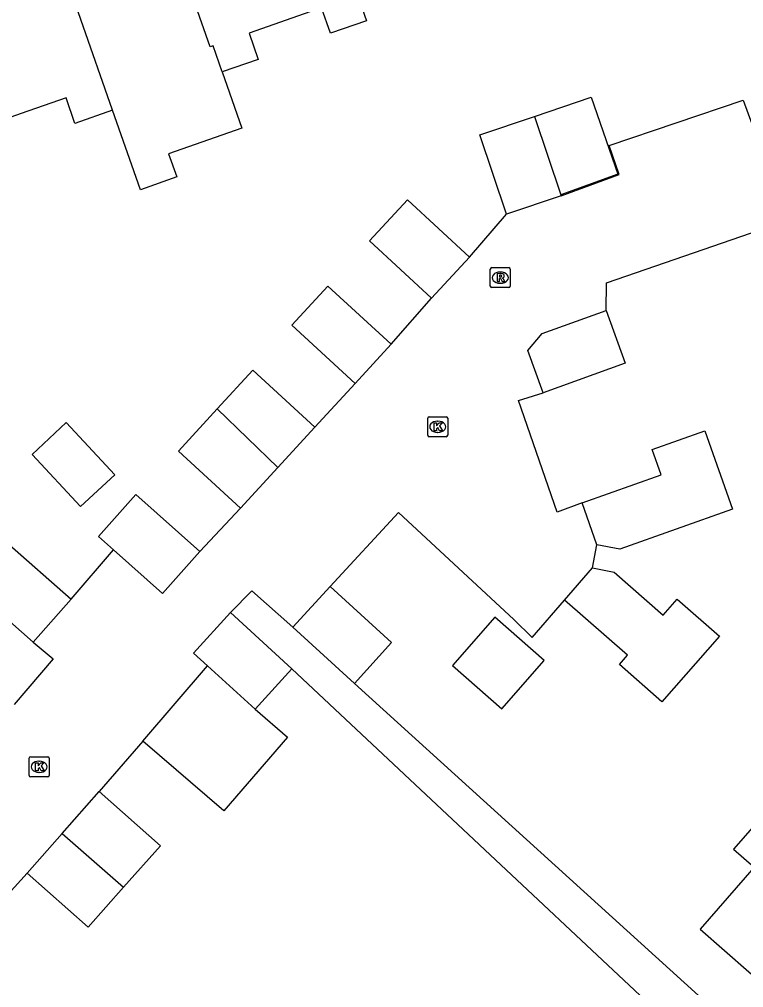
# Model space of a CAD drawing. Extents: x 158474 to 159560, y 388525 to 389605.
# Drawn here: x 158838.92 to 158875.13, y 388986.6 to 389035.01 of the extents above; entities that cross this region are included whole.
import ezdxf

# ---------------------------------------------------------------- set-up
doc = ezdxf.new("R2010")
doc.units = 0
for name, color, linetype in [('IMGEO_Kolk', 7, 'Continuous'), ('IMGEO_Pand', 7, 'Continuous'), ('IMGEO_Rijbaan_lokaal_open', 7, 'Continuous'), ('IMGEO_Rioolput', 7, 'Continuous'), ('IMGEO_Voetpad_open', 7, 'Continuous')]:
    doc.layers.add(name, color=color, linetype=linetype)

msp = doc.modelspace()

# ---------------------------------------------------------------- linework, layer by layer
at = {"layer": 'IMGEO_Kolk'}
for p, q in [((158859.332, 389014.215), (158859.332, 389015.067)), ((158859.407, 389015.141), (158860.259, 389015.141)), ((158860.333, 389015.067), (158860.333, 389014.215)), ((158859.82, 389014.921), (158859.845, 389014.921)), ((158860.259, 389014.141), (158859.407, 389014.141)), ((158859.843, 389014.361), (158859.818, 389014.361)), ((158839.482, 388998.138), (158840.334, 388998.138)), ((158839.407, 388997.212), (158839.407, 388998.064)), ((158839.895, 388997.918), (158839.92, 388997.918)), ((158840.408, 388998.064), (158840.408, 388997.212)), ((158839.918, 388997.358), (158839.893, 388997.358)), ((158840.334, 388997.138), (158839.482, 388997.138))]:
    msp.add_line(p, q, dxfattribs=at)
for points in [[(158859.332, 389014.215), (158859.332, 389015.067)], [(158859.407, 389015.141), (158860.259, 389015.141)], [(158860.333, 389015.067), (158860.333, 389014.215)], [(158859.653, 389014.841), (158859.776, 389014.841), (158859.776, 389014.69), (158859.906, 389014.841), (158860.07, 389014.841), (158859.924, 389014.69), (158860.077, 389014.441), (158859.925, 389014.441), (158859.84, 389014.605), (158859.776, 389014.538), (158859.776, 389014.441), (158859.653, 389014.441), (158859.653, 389014.841)], [(158860.259, 389014.141), (158859.407, 389014.141)], [(158839.482, 388998.138), (158840.334, 388998.138)], [(158839.407, 388997.212), (158839.407, 388998.064)], [(158839.728, 388997.838), (158839.851, 388997.838), (158839.851, 388997.687), (158839.981, 388997.838), (158840.145, 388997.838), (158839.999, 388997.687), (158840.152, 388997.438), (158840, 388997.438), (158839.915, 388997.602), (158839.851, 388997.535), (158839.851, 388997.438), (158839.728, 388997.438), (158839.728, 388997.838)], [(158840.408, 388998.064), (158840.408, 388997.212)], [(158840.334, 388997.138), (158839.482, 388997.138)]]:
    msp.add_lwpolyline(points, dxfattribs=at)
for centre, start, end in [((158859.409, 389015.065), 91.552, 178.448), ((158859.409, 389015.065), 91.552, 178.448), ((158860.257, 389015.065), 1.552, 88.448), ((158860.257, 389015.065), 1.552, 88.448), ((158859.409, 389014.217), 181.552, 268.448), ((158859.409, 389014.217), 181.552, 268.448), ((158860.257, 389014.217), 271.552, 358.448), ((158860.257, 389014.217), 271.552, 358.448), ((158839.484, 388998.062), 91.552, 178.448), ((158839.484, 388998.062), 91.552, 178.448), ((158840.332, 388998.062), 1.552, 88.448), ((158840.332, 388998.062), 1.552, 88.448), ((158839.484, 388997.214), 181.552, 268.448), ((158839.484, 388997.214), 181.552, 268.448), ((158840.332, 388997.214), 271.552, 358.448), ((158840.332, 388997.214), 271.552, 358.448)]:
    msp.add_arc(centre, 0.0765, start, end, dxfattribs=at)
for centre, major_axis, ratio, start_param, end_param in [((158859.819, 389014.641), (-0.387, 0.002), 0.722429, 4.712389, 7.853982), ((158859.844, 389014.641), (-0.39, 0.002), 0.717154, 1.570796, 4.712389), ((158839.894, 388997.638), (-0.387, 0.002), 0.722429, 4.712389, 7.853982), ((158839.919, 388997.638), (-0.39, 0.002), 0.717154, 1.570796, 4.712389)]:
    msp.add_ellipse(centre, major_axis=major_axis, ratio=ratio, start_param=start_param, end_param=end_param, dxfattribs=at)
at = {"layer": 'IMGEO_Pand'}
for points in [[(158849.06, 389032.381), (158848.602, 389033.691), (158848.448, 389033.637), (158845.726, 389041.417)], [(158843.576, 389030.466), (158840.398, 389039.555)], [(158859.116, 389037.329), (158855.831, 389036.181), (158856.264, 389034.941), (158854.474, 389034.315), (158854.028, 389035.592), (158853.775, 389035.504)], [(158853.775, 389035.504), (158850.397, 389034.323), (158850.856, 389033.008), (158849.06, 389032.381)], [(158849.06, 389032.381), (158850.044, 389029.567), (158846.379, 389028.286), (158846.782, 389027.132), (158844.964, 389026.496), (158843.576, 389030.466)], [(158843.576, 389030.466), (158841.696, 389029.809), (158841.251, 389031.084), (158839.386, 389030.435), (158839.293, 389030.403), (158837.898, 389029.915)], [(158864.666, 389030.156), (158867.499, 389031.118), (158868.84, 389027.268), (158865.98, 389026.238)], [(158863.262, 389025.273), (158861.932, 389029.239), (158864.666, 389030.156)], [(158864.666, 389030.156), (158865.98, 389026.238)], [(158865.98, 389026.238), (158865.996, 389026.189)], [(158859.521, 389021.067), (158856.423, 389023.933), (158858.324, 389025.989), (158861.422, 389023.122)], [(158865.996, 389026.189), (158863.262, 389025.273)], [(158861.422, 389023.122), (158859.521, 389021.067)], [(158855.709, 389016.811), (158852.543, 389019.715), (158854.338, 389021.671), (158857.503, 389018.768)], [(158865.099, 389016.345), (158864.338, 389018.454), (158865.05, 389019.299), (158868.252, 389020.455)], [(158868.252, 389020.455), (158869.201, 389017.827), (158865.099, 389016.345)], [(158857.503, 389018.768), (158855.709, 389016.811)], [(158848.802, 389015.535), (158850.581, 389017.473), (158853.689, 389014.62)], [(158849.975, 389010.574), (158846.867, 389013.427), (158848.802, 389015.535)], [(158848.802, 389015.535), (158851.832, 389012.597)], [(158841.259, 389014.851), (158843.681, 389012.242), (158841.971, 389010.653), (158839.548, 389013.262), (158841.259, 389014.851)], [(158853.689, 389014.62), (158851.832, 389012.597)], [(158867.048, 389010.84), (158870.997, 389012.235), (158870.547, 389013.511), (158873.179, 389014.441), (158874.565, 389010.517), (158868.933, 389008.527), (158867.789, 389008.74)], [(158851.832, 389012.597), (158849.975, 389010.574)], [(158843.621, 389008.486), (158842.868, 389009.155), (158844.733, 389011.254), (158847.936, 389008.409)], [(158867.789, 389008.74), (158867.048, 389010.84)], [(158836.387, 389006.699), (158838.29, 389008.859), (158841.511, 389006.023)], [(158847.936, 389008.409), (158846.071, 389006.31), (158843.621, 389008.486)], [(158866.168, 389005.977), (158867.573, 389007.58)], [(158867.573, 389007.58), (158868.66, 389007.364), (158871.102, 389005.224), (158871.805, 389006.026), (158873.914, 389004.177), (158871.033, 389000.889), (158868.913, 389002.747), (158869.322, 389003.214), (158866.168, 389005.977)], [(158839.608, 389003.863), (158836.387, 389006.699)], [(158852.588, 389004.616), (158854.449, 389006.658)], [(158854.449, 389006.658), (158857.526, 389003.854), (158855.665, 389001.812)], [(158841.511, 389006.023), (158839.608, 389003.863)], [(158848.318, 389002.684), (158847.618, 389003.322), (158849.466, 389005.35)], [(158849.466, 389005.35), (158852.546, 389002.543)], [(158860.567, 389002.709), (158863.032, 389000.543), (158865.147, 389002.949), (158862.683, 389005.115), (158860.567, 389002.709)], [(158855.665, 389001.812), (158852.588, 389004.616)], [(158839.608, 389003.863), (158840.605, 389003.04), (158838.659, 389000.751)], [(158845.081, 388998.926), (158848.318, 389002.684)], [(158850.699, 389000.515), (158848.318, 389002.684)], [(158852.546, 389002.543), (158850.699, 389000.515)], [(158850.699, 389000.515), (158852.315, 388999.123), (158849.137, 388995.433), (158845.081, 388998.926)], [(158841.053, 388994.305), (158842.906, 388996.4)], [(158842.906, 388996.4), (158845.966, 388993.693), (158844.129, 388991.616)], [(158875.687, 388994.741), (158874.616, 388993.513), (158875.646, 388992.614), (158872.945, 388989.517), (158875.387, 388987.386), (158879.154, 388984.099), (158882.929, 388988.426)], [(158839.303, 388992.327), (158841.053, 388994.305)], [(158841.053, 388994.305), (158844.129, 388991.616)], [(158844.129, 388991.616), (158842.363, 388989.62), (158839.303, 388992.327)]]:
    msp.add_lwpolyline(points, dxfattribs=at)
at = {"layer": 'IMGEO_Rijbaan_lokaal_open'}
for points in [[(158865.996, 389026.189), (158868.906, 389027.26), (158868.395, 389028.707), (158875.107, 389030.976), (158876.086, 389028.287), (158891.149, 389033.581)], [(158868.252, 389020.455), (158868.268, 389021.838), (158869.772, 389022.36), (158877.403, 389024.987), (158879.404, 389025.687), (158892.343, 389030.156)], [(158861.422, 389023.122), (158863.262, 389025.273)], [(158857.503, 389018.768), (158859.521, 389021.067)], [(158853.689, 389014.62), (158855.709, 389016.811)], [(158867.048, 389010.84), (158865.809, 389010.363), (158863.862, 389015.957), (158865.099, 389016.345)], [(158847.936, 389008.409), (158849.975, 389010.574)], [(158854.449, 389006.658), (158857.872, 389010.355), (158863.63, 389005.002), (158864.554, 389004.11), (158866.168, 389005.977)], [(158841.511, 389006.023), (158843.621, 389008.486)], [(158867.573, 389007.58), (158867.789, 389008.74)], [(158852.588, 389004.616), (158850.535, 389006.431), (158849.466, 389005.35)], [(158845.081, 388998.926), (158842.906, 388996.4)], [(158839.303, 388992.327), (158835.186, 388987.785)]]:
    msp.add_lwpolyline(points, dxfattribs=at)
at = {"layer": 'IMGEO_Rioolput'}
for p, q in [((158862.46, 389021.672), (158862.46, 389022.524)), ((158862.535, 389022.598), (158863.387, 389022.598)), ((158862.948, 389022.378), (158862.973, 389022.378)), ((158863.461, 389022.524), (158863.461, 389021.672)), ((158863.387, 389021.598), (158862.535, 389021.598)), ((158862.971, 389021.818), (158862.946, 389021.818))]:
    msp.add_line(p, q, dxfattribs=at)
for points in [[(158862.46, 389021.672), (158862.46, 389022.524)], [(158862.535, 389022.598), (158863.387, 389022.598)], [(158863.461, 389022.524), (158863.461, 389021.672)], [(158863.049, 389022.296), (158862.797, 389022.298), (158862.797, 389021.898)], [(158862.797, 389021.898), (158862.921, 389021.898), (158862.921, 389022.06), (158862.932, 389022.06)], [(158862.975, 389022.217), (158862.921, 389022.217), (158862.921, 389022.136)], [(158862.921, 389022.136), (158862.973, 389022.136)], [(158862.979, 389022.031), (158863.05, 389021.898), (158863.19, 389021.898), (158863.125, 389022.024)], [(158863.387, 389021.598), (158862.535, 389021.598)]]:
    msp.add_lwpolyline(points, dxfattribs=at)
for centre, radius, start, end in [((158862.537, 389022.522), 0.0765, 91.552, 178.448), ((158862.537, 389022.522), 0.0765, 91.552, 178.448), ((158863.385, 389022.522), 0.0765, 1.552, 88.448), ((158863.385, 389022.522), 0.0765, 1.552, 88.448), ((158862.931, 389022.007), 0.0533, 26.0293, 88.6989), ((158862.957, 389022.325), 0.19, 274.7715, 282.9687), ((158862.981, 389022.121), 0.0964, 77.0061, 93.1865), ((158862.995, 389022.178), 0.0378, 276.6634, 79.6772), ((158863.048, 389022.186), 0.109, 350.3612, 89.416), ((158863.046, 389022.186), 0.112, 277.5842, 350.9817), ((158863.03, 389021.971), 0.108, 29.5134, 73.7905), ((158862.537, 389021.674), 0.0765, 181.552, 268.448), ((158862.537, 389021.674), 0.0765, 181.552, 268.448), ((158863.385, 389021.674), 0.0765, 271.552, 358.448), ((158863.385, 389021.674), 0.0765, 271.552, 358.448)]:
    msp.add_arc(centre, radius, start, end, dxfattribs=at)
for centre, major_axis, ratio, start_param, end_param in [((158862.947, 389022.098), (-0.387, 0.002), 0.722429, 4.712389, 7.853982), ((158862.972, 389022.098), (-0.39, 0.002), 0.717154, 1.570796, 4.712389)]:
    msp.add_ellipse(centre, major_axis=major_axis, ratio=ratio, start_param=start_param, end_param=end_param, dxfattribs=at)
at = {"layer": 'IMGEO_Voetpad_open'}
for points in [[(158879.049, 388977.672), (158852.546, 389002.543)], [(158880.758, 388979.06), (158855.665, 389001.812)]]:
    msp.add_lwpolyline(points, dxfattribs=at)

doc.saveas('drawing.dxf')
